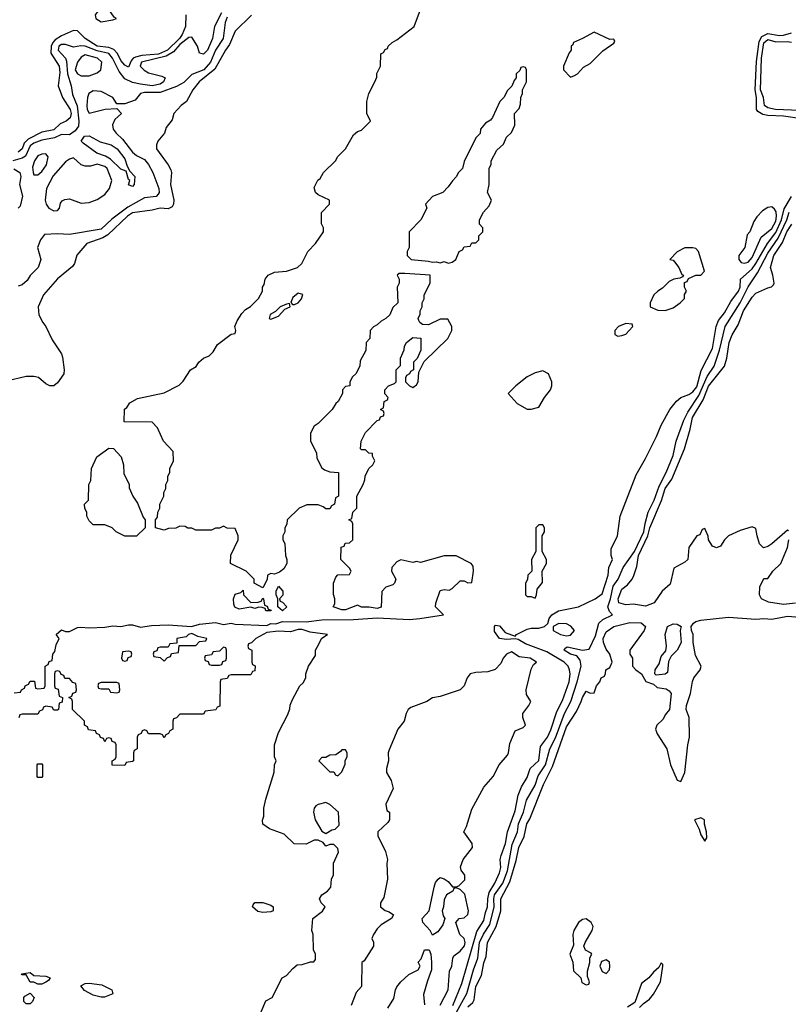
# Model space of a CAD drawing. Header units: inches. Extents: x 2348352 to 2479776, y 460422 to 613655.
# Tile 514 of 590: x 2443038 to 2446934, y 564076 to 569065. Entities that reach past the tile are written whole.
import ezdxf

# ---------------------------------------------------------------- set-up
doc = ezdxf.new("R2010")
doc.units = ezdxf.units.IN
doc.header["$MEASUREMENT"] = 0
doc.layers.add('C4546', color=7, linetype='Continuous')

msp = doc.modelspace()

# ---------------------------------------------------------------- linework, layer by layer
at = {"layer": 'C4546', "color": 4}
for points, elevation in [([(2443010, 565654), (2443042, 565658), (2443046, 565670), (2443062, 565678), (2443066, 565690), (2443082, 565698), (2443090, 565714), (2443112.7, 565712.7), (2443118, 565678), (2443130, 565674), (2443162, 565678), (2443166, 565690), (2443166, 565790), (2443182, 565798), (2443187.3, 565812.7), (2443202, 565818), (2443206, 565850), (2443216.4, 565863.6), (2443223.1, 565896.9), (2443238, 565930), (2443222, 565950), (2443250, 565973.4), (2443270, 565964.7), (2443290, 565964.7), (2443330, 565984.9), (2443347.1, 565987.1), (2443390, 565982.8), (2443470, 565986.8), (2443510, 565994.4), (2443550, 565990.4), (2443590, 565999.5), (2443610, 565999.3), (2443650, 565986.8), (2443705.4, 565994.6), (2443790, 565998), (2443909.3, 565990.7), (2443950, 566002), (2444030, 566010.5), (2444070, 566000.7), (2444110, 566007.3), (2444130, 566002), (2444290, 565996), (2444310, 566004.7), (2444336.4, 566003.6), (2444370, 566016.3), (2444490, 566014), (2444570, 566023.8), (2444730, 566025.7), (2444850, 566034.8), (2445013.9, 566026.1), (2445066, 566030), (2445186, 566050), (2445146, 566090), (2445148, 566108), (2445170, 566172), (2445190, 566178), (2445214, 566174), (2445230, 566182), (2445270, 566222), (2445290, 566222), (2445310, 566212), (2445330, 566214), (2445338, 566270), (2445336.4, 566296.4), (2445326, 566310), (2445250, 566348), (2445190, 566348.7), (2445070, 566315.3), (2445050, 566319), (2445030, 566315.3), (2444970, 566328), (2444950, 566318), (2444924.7, 566290), (2444922, 566270), (2444944.7, 566230), (2444938, 566210), (2444930, 566202), (2444894, 566190), (2444872.7, 566167.3), (2444870, 566088.7), (2444850, 566082), (2444810, 566088.7), (2444770, 566088.7), (2444750, 566098), (2444690, 566075.3), (2444670, 566075.3), (2444626, 566090), (2444635.3, 566104.7), (2444635.3, 566130), (2444628.4, 566151.6), (2444628, 566210), (2444640.2, 566239.8), (2444650, 566252), (2444710, 566254), (2444718, 566270), (2444710, 566286), (2444666, 566330), (2444667.3, 566392.7), (2444682, 566398), (2444687.3, 566412.7), (2444710, 566414), (2444726, 566430), (2444726, 566510), (2444722, 566522), (2444706, 566530), (2444722, 566538), (2444726, 566570), (2444746, 566590), (2444746, 566650), (2444778, 566710), (2444787.3, 566732.7), (2444788.4, 566751.6), (2444808, 566790), (2444828, 566810), (2444838, 566830), (2444826, 566854), (2444826, 566866), (2444808.4, 566868.4), (2444790, 566886), (2444770, 566886), (2444766, 566890), (2444768, 566930), (2444790, 566974), (2444850, 567034), (2444862, 567038), (2444867.3, 567052.7), (2444882, 567058), (2444886, 567070), (2444882, 567082), (2444866, 567090), (2444882, 567098), (2444886, 567130), (2444902, 567138), (2444906, 567150), (2444888.4, 567168.4), (2444888.7, 567190), (2444908, 567210), (2444938, 567222), (2444946, 567230), (2444946, 567290), (2444967.3, 567312.7), (2444968, 567350), (2444987.3, 567392.7), (2444988, 567410), (2444998, 567430), (2445030, 567454), (2445071.6, 567451.6), (2445072, 567390), (2445052.7, 567347.3), (2445034, 567330), (2445034, 567290), (2445018, 567282), (2445014, 567270), (2444998, 567262), (2444994, 567250), (2444994, 567230), (2445014, 567210), (2445030, 567202), (2445050, 567214), (2445058, 567230), (2445060.4, 567279.6), (2445087.3, 567332.7), (2445208.7, 567450), (2445228.7, 567490), (2445228, 567510), (2445207.3, 567547.3), (2445170, 567548), (2445110, 567518), (2445080.4, 567520.4), (2445066, 567530), (2445060.4, 567540.4), (2445058, 567550), (2445067.3, 567572.7), (2445068, 567590), (2445078, 567610), (2445078, 567630), (2445088, 567650), (2445088.7, 567670), (2445118, 567730), (2445118, 567770), (2444990, 567779.3), (2444962, 567778), (2444952, 567770), (2444962, 567750), (2444962, 567730), (2444952, 567710), (2444954, 567630), (2444930, 567606), (2444914, 567570), (2444894, 567550), (2444870, 567538), (2444850, 567518), (2444831.6, 567508.4), (2444814, 567490), (2444812, 567450), (2444794, 567430), (2444791.6, 567388.4), (2444763.6, 567336.4), (2444762, 567310), (2444742, 567270), (2444725.4, 567254.6), (2444712, 567230), (2444712, 567210), (2444690, 567206), (2444674, 567190), (2444674, 567170), (2444652, 567130), (2444639.6, 567120.4), (2444622, 567090), (2444550, 567018), (2444530, 567006), (2444512, 566970), (2444512, 566930), (2444542, 566870), (2444543.6, 566843.6), (2444570, 566794), (2444583.6, 566783.6), (2444610, 566774), (2444654, 566770), (2444654, 566650), (2444638, 566642), (2444634, 566610), (2444618, 566602), (2444610, 566586), (2444590, 566586), (2444576.4, 566596.4), (2444550, 566606), (2444492.7, 566607.3), (2444454, 566590), (2444394, 566530), (2444391.6, 566508.4), (2444382, 566490), (2444382, 566470), (2444372, 566450), (2444372, 566430), (2444382, 566410), (2444384.7, 566350), (2444392, 566330), (2444392, 566310), (2444376.9, 566283.1), (2444355.3, 566264.7), (2444330, 566255.3), (2444310, 566258), (2444294, 566250), (2444291.6, 566228.4), (2444270, 566186), (2444226, 566210), (2444226, 566230), (2444186, 566270), (2444106, 566310), (2444108.4, 566351.6), (2444146, 566430), (2444146, 566450), (2444130, 566486), (2444090, 566488), (2444070, 566498), (2444050, 566488), (2444030, 566488), (2444010, 566478), (2443930, 566478), (2443910, 566488), (2443890, 566488), (2443876.4, 566496.4), (2443850, 566498), (2443830, 566488), (2443792.7, 566487.3), (2443770, 566478), (2443726, 566490), (2443726, 566530), (2443736.4, 566543.6), (2443738, 566570), (2443748, 566590), (2443748, 566610), (2443768, 566650), (2443768, 566670), (2443778, 566690), (2443778, 566710), (2443788, 566730), (2443788.9, 566751.1), (2443798, 566770), (2443798, 566790), (2443818, 566830), (2443816.4, 566876.4), (2443766, 566930), (2443736.4, 566996.4), (2443710, 567026), (2443567.3, 567027.3), (2443569.1, 567090.9), (2443580.4, 567099.6), (2443596.4, 567123.6), (2443634.6, 567145.4), (2443770, 567174), (2443846.8, 567213.2), (2443867, 567233), (2443904, 567290), (2443932.5, 567307.5), (2443946.6, 567330), (2443969.7, 567350.3), (2443998, 567362), (2444018, 567382), (2444041, 567419), (2444110, 567472), (2444130, 567474), (2444134, 567490), (2444128, 567510), (2444140.2, 567539.8), (2444163.1, 567576.9), (2444183.1, 567596.9), (2444208.4, 567611.6), (2444248.4, 567651.6), (2444268, 567690), (2444268.7, 567710), (2444276.4, 567723.6), (2444282, 567750), (2444298, 567770), (2444330, 567786), (2444390, 567791), (2444446, 567810), (2444468, 567830), (2444498, 567890), (2444538, 567930), (2444578, 567990), (2444578, 568010), (2444568, 568030), (2444567.3, 568087.3), (2444608, 568130), (2444608, 568150), (2444550, 568178), (2444538, 568190), (2444530, 568214), (2444549.1, 568250.9), (2444560.4, 568259.6), (2444578, 568290), (2444638, 568350), (2444650, 568372), (2444688.9, 568411.1), (2444730, 568482), (2444750, 568498), (2444770, 568504.7), (2444815.3, 568550), (2444798, 568590), (2444798, 568650), (2444808, 568690), (2444838, 568750), (2444847.3, 568772.7), (2444848.4, 568791.6), (2444866, 568830), (2444868.4, 568891.6), (2444882, 568898), (2444890, 568914), (2444902, 568918), (2444906, 568930), (2444926, 568950), (2444950, 568962), (2445038, 569030), (2445075.3, 569130)], 36), ([(2444212.5, 569087.5), (2444130, 569006), (2444101.7, 568938.3), (2444080.4, 568910), (2444026.2, 568813.8), (2443946.8, 568750), (2443914.8, 568710), (2443884, 568650), (2443856.3, 568630), (2443818.8, 568590), (2443810, 568558), (2443780.7, 568519.3), (2443771, 568490), (2443738, 568450), (2443731.3, 568430), (2443731.3, 568410), (2443790.8, 568330), (2443804.5, 568304.5), (2443807.3, 568290), (2443802.4, 568230), (2443818.4, 568150), (2443817.1, 568130), (2443810, 568117.2), (2443790, 568106.6), (2443750, 568109.6), (2443710, 568099.6), (2443610, 568086.6), (2443584.2, 568070), (2443485, 567975.1), (2443459.7, 567960.3), (2443378, 567930), (2443327.9, 567872.1), (2443314.8, 567830), (2443305.2, 567814.8), (2443229, 567751), (2443159.1, 567670), (2443130.8, 567610), (2443134, 567570), (2443154.8, 567530), (2443170.4, 567510.4), (2443202, 567442), (2443250, 567372), (2443254.4, 567354.4), (2443262.8, 567290), (2443260.7, 567270), (2443230, 567224), (2443210, 567209.2), (2443190, 567209.2), (2443170, 567219), (2443132.3, 567252.3), (2443110, 567257.2), (2443070, 567257.2), (2442970, 567232.7)], 36), ([(2444061.1, 569098.9), (2444026, 569030), (2444015.3, 568970), (2443990, 568909.6), (2443970, 568889.4), (2443950, 568895.3), (2443939.7, 568930), (2443910, 568976), (2443894.8, 568974.8), (2443850, 568938.9), (2443817.6, 568902.4), (2443780.8, 568879.2), (2443655.5, 568850), (2443647.8, 568830), (2443668.3, 568808.3), (2443690, 568796), (2443758.3, 568778.3), (2443774.8, 568770), (2443766, 568750), (2443750, 568738), (2443710, 568729.8), (2443650, 568737.6), (2443610, 568747.3), (2443570, 568764.4), (2443541.7, 568801.7), (2443508.6, 568870), (2443490, 568893.5), (2443430, 568906.3), (2443370, 568929.8), (2443348.1, 568931.9), (2443310, 568926), (2443270, 568939.1), (2443250, 568939.1), (2443236.4, 568930), (2443232, 568910), (2443270.3, 568870.3), (2443274.8, 568854.8), (2443279.7, 568790), (2443297.8, 568730), (2443305, 568684.9), (2443328.5, 568628.5), (2443337.6, 568550), (2443335.5, 568524.5), (2443318.2, 568501.8), (2443290, 568480.9), (2443250, 568482.4), (2443214.2, 568465.8), (2443150, 568454.2), (2443110, 568439.3), (2443090, 568426), (2443066.3, 568373.7), (2443050, 568362.5), (2443002.4, 568350)], 28), ([(2443879.2, 569090), (2443877.6, 569030), (2443860.9, 568990), (2443847.1, 568970), (2443786.9, 568910), (2443742, 568890), (2443657, 568883), (2443624.8, 568875.2), (2443613.7, 568870), (2443603.2, 568856.8), (2443590, 568824), (2443570, 568833.6), (2443550, 568858.7), (2443533.4, 568893.4), (2443514.5, 568914.5), (2443490, 568924.5), (2443430, 568930.6), (2443369.6, 568970), (2443330, 569007.8), (2443310, 569009.6), (2443250, 568982.4), (2443218, 568962), (2443206, 568950), (2443196.8, 568930), (2443195.8, 568895.8), (2443238.6, 568830), (2443242, 568798), (2443233.4, 568730), (2443254.6, 568670), (2443294.2, 568610), (2443298.6, 568590), (2443293, 568567), (2443273.4, 568550), (2443242.2, 568537.8), (2443210, 568507.3), (2443150, 568494.5), (2443080.6, 568459.4), (2443060.8, 568439.2), (2443050, 568409.6), (2443030, 568394)], 24), ([(2444090, 569077.6), (2444079.1, 569050), (2444069.1, 568970), (2444030, 568909.6), (2444004.7, 568850), (2443971.4, 568810), (2443910, 568787.3), (2443870, 568746.2), (2443833.3, 568726.7), (2443750, 568695.3), (2443670, 568695.6), (2443650.8, 568690), (2443622.5, 568657.5), (2443570, 568639), (2443530, 568638), (2443509, 568670), (2443450, 568700.7), (2443410, 568705.1), (2443389, 568691), (2443382, 568670), (2443378.4, 568630), (2443380.5, 568610), (2443390, 568591), (2443471.3, 568611.3), (2443530, 568614), (2443554, 568590), (2443520.7, 568559.3), (2443507.7, 568532.3), (2443510.9, 568510.9), (2443526, 568490), (2443559.2, 568459.2), (2443610, 568394), (2443630, 568376), (2443670, 568356.3), (2443690, 568330.7), (2443712, 568290), (2443742.4, 568210), (2443745.5, 568190), (2443739.9, 568180.1), (2443730, 568169.6), (2443670, 568161.6), (2443585.6, 568114.4), (2443505.6, 568054.4), (2443450, 568004.2), (2443290, 567976.8), (2443230, 567979.8), (2443164.2, 567975.8), (2443144, 567950), (2443127.3, 567910), (2443144.7, 567850), (2443131, 567810), (2443090, 567768.7), (2443076.4, 567743.6), (2443050, 567721.2), (2443030, 567715.3)], 32), ([(2447002, 568562), (2446910, 568576.1), (2446830, 568579.8), (2446804.4, 568584.4), (2446779.8, 568599.8), (2446773.1, 568610), (2446773.3, 568670), (2446765.2, 568710), (2446772.5, 568852.5), (2446785.7, 568954.3), (2446800.6, 568979.4), (2446830, 568995.2), (2446890, 568984.8), (2446910, 568986.2), (2446950, 568998.3)], 32), ([(2446990, 568604.1), (2446869.9, 568609.9), (2446830, 568618.3), (2446813.6, 568630), (2446808.1, 568670), (2446793.8, 568710), (2446798.5, 568870), (2446810, 568948.2), (2446830, 568963.9), (2446870, 568952.2), (2446930, 568954.4), (2446950, 568950.3)], 28), ([(2443008.6, 568308.6), (2443037.6, 568290), (2443044.2, 568270), (2443036.5, 568230), (2443052.7, 568170), (2443039.9, 568120.1), (2443030.7, 568109.3)], 28), ([(2445233.8, 564070), (2445279.3, 564180.7), (2445355.2, 564444.8), (2445390, 564500.7), (2445398.2, 564541.8), (2445409.7, 564570), (2445410.6, 564610), (2445417.5, 564642.6), (2445446.9, 564690), (2445470, 564742.8), (2445476.4, 564770), (2445474, 564810), (2445477.7, 564830), (2445500.8, 564890), (2445509.7, 564950), (2445550, 565056), (2445564, 565136), (2445581.4, 565178.5), (2445610, 565224.7), (2445626, 565270), (2445670, 565311), (2445678.3, 565381.7), (2445712.8, 565430), (2445730, 565466.8), (2445760.3, 565559.7), (2445790, 565614.8), (2445822.6, 565710), (2445827.9, 565747.9), (2445825.6, 565770), (2445817.6, 565790), (2445798.4, 565810), (2445710, 565862.7), (2445601.8, 565901.8), (2445564, 565924), (2445550, 565928), (2445504.7, 565924.7), (2445469.4, 565929.4), (2445445.1, 565965.1), (2445444.2, 565990), (2445450, 565996.4), (2445470, 565994), (2445499.3, 565959.3), (2445550, 565942), (2445555.3, 565950), (2445610, 565976.3), (2445630, 565981.6), (2445670, 565982), (2445698, 565990), (2445715.3, 566004.7), (2445722, 566030), (2445735.3, 566050), (2445768.7, 566070), (2445870, 566090.4), (2445955.3, 566130), (2445990, 566156), (2446020.7, 566250), (2446024, 566290), (2446042, 566330), (2446035.3, 566350), (2446036.4, 566383.6), (2446068, 566450), (2446082, 566550), (2446162, 566758), (2446210, 566842), (2446266.3, 566953.7), (2446289.2, 567010), (2446332.7, 567090), (2446367.9, 567132.1), (2446389.6, 567150.4), (2446430, 567164.9), (2446450, 567179.5), (2446470, 567204.4), (2446492.5, 567287.5), (2446550, 567399.1), (2446568.4, 567510), (2446579.5, 567540.5), (2446610, 567579.3), (2446642.5, 567637.5), (2446681, 567690), (2446689.7, 567710), (2446692.3, 567750), (2446750, 567802.7), (2446770, 567829.1), (2446828.6, 567931.4), (2446870, 567986.5), (2446899.9, 568050), (2446913.6, 568106.4), (2446950, 568168.8)], 32), ([(2445226.6, 563990), (2445303.9, 564130), (2445337.6, 564250), (2445360.8, 564310), (2445369, 564390), (2445388.1, 564431.9), (2445420.4, 564479.6), (2445443.4, 564570), (2445441.3, 564610), (2445445.2, 564630), (2445486.5, 564690), (2445510, 564752.7), (2445534.7, 564885.3), (2445560.8, 564950), (2445567.1, 564990), (2445591.7, 565050), (2445606.4, 565110), (2445650, 565186.4), (2445666.3, 565233.7), (2445702.5, 565290), (2445725.8, 565370), (2445753.4, 565426.6), (2445799.3, 565550), (2445830.8, 565610), (2445864.4, 565710), (2445883.5, 565790), (2445879.1, 565819.1), (2445862, 565842), (2445829.2, 565850), (2445797.2, 565870), (2445800.9, 565879.1), (2445813.6, 565886.4), (2445890, 565870.4), (2445924.5, 565875.5), (2445956.3, 565943.7), (2445973.4, 566006.6), (2445994.6, 566025.4), (2446042, 566050), (2446026.8, 566066.8), (2446018.7, 566090), (2446032.4, 566130), (2446045.5, 566194.5), (2446071.1, 566230), (2446097.2, 566290), (2446154.3, 566370), (2446202, 566470), (2446208.1, 566511.9), (2446224.2, 566570), (2446254.2, 566630), (2446279, 566701), (2446314.6, 566770), (2446350, 566856.3), (2446366.2, 566930), (2446404, 567036), (2446424.4, 567075.6), (2446479.7, 567160.3), (2446522.3, 567257.7), (2446558.5, 567310), (2446585.8, 567390), (2446613.7, 567510), (2446690, 567630.3), (2446730, 567710.4), (2446777.5, 567782.6), (2446830, 567881.5), (2446881.8, 567958.2), (2446926.4, 568050), (2446939, 568090)], 28), ([(2446935.3, 566475.3), (2446930, 566478), (2446850, 566408.7), (2446830, 566395.3), (2446808, 566388), (2446788.4, 566408.4), (2446775.3, 566450), (2446770, 566486), (2446750, 566495.3), (2446690, 566477.2), (2446630.7, 566449.3), (2446611.3, 566430), (2446590, 566398), (2446570, 566388.7), (2446550, 566398), (2446528.7, 566430), (2446528, 566448), (2446510, 566486), (2446498, 566482), (2446484.7, 566455.3), (2446470, 566449.2), (2446428.9, 566391.1), (2446424.9, 566330), (2446410, 566317), (2446354, 566286), (2446335.9, 566204.1), (2446294.8, 566170), (2446254.8, 566110), (2446210, 566094), (2446150, 566103), (2446110, 566100.5), (2446075.1, 566110), (2446071.8, 566130), (2446090, 566179.1), (2446118.8, 566201.2), (2446142.7, 566230), (2446151.7, 566248.3), (2446165.6, 566294.4), (2446175.1, 566350), (2446221.7, 566450), (2446231.9, 566490), (2446290.7, 566629.3), (2446309, 566690), (2446343.1, 566736.9), (2446408, 566890), (2446436.3, 566990), (2446447.9, 567050), (2446502.1, 567137.9), (2446530, 567208.2), (2446609.7, 567310), (2446622.2, 567350), (2446634, 567430), (2446650, 567467.3), (2446680.5, 567519.5), (2446706.4, 567590), (2446750, 567659.1), (2446770, 567679.1), (2446830, 567706.8), (2446849, 567711), (2446859, 567721), (2446862, 567730), (2446856, 567770), (2446842.9, 567810), (2446861, 567870), (2446904.7, 567935.3), (2446926.3, 567990), (2446951.8, 568028.2)], 24), ([(2446970, 566108.3), (2446910, 566102), (2446833.8, 566113.8), (2446798, 566130), (2446788.7, 566150), (2446788.9, 566191.1), (2446810, 566234), (2446830, 566234), (2446855.3, 566270), (2446896, 566310), (2446929.2, 566390), (2446936, 566430)], 24), ([(2445310, 564064), (2445334.9, 564085.1), (2445342, 564098), (2445350, 564166), (2445378, 564222), (2445390, 564286), (2445401.8, 564318.2), (2445408.6, 564390), (2445452.8, 564470), (2445476.4, 564550), (2445476.9, 564610), (2445522.9, 564697.1), (2445554.6, 564805.4), (2445567.7, 564870), (2445594.4, 564925.6), (2445608.6, 564990), (2445623.5, 565016.5), (2445693, 565190), (2445738.9, 565281.1), (2445810, 565482), (2445859.7, 565560.3), (2445884.5, 565610), (2445890, 565631.3), (2445910, 565662), (2445930, 565652), (2445950, 565654), (2445962, 565690), (2445978, 565710), (2445986, 565730), (2446002, 565738), (2446008, 565752), (2446008.7, 565770), (2446030, 565782), (2446041.2, 565810), (2446029.3, 565850), (2446010, 565875.3), (2445997, 565910), (2445996.2, 565930), (2446010, 565964), (2446049.2, 565990), (2446130, 566010.2), (2446188.5, 566008.5), (2446210.4, 565990), (2446203, 565970), (2446131, 565870), (2446131.3, 565850), (2446144.7, 565830), (2446144.9, 565790), (2446161, 565770), (2446190.6, 565750.6), (2446211.1, 565711.1), (2446250, 565698), (2446270, 565681), (2446314.4, 565674.4), (2446330, 565664.7), (2446341, 565650), (2446331.3, 565570), (2446310, 565542), (2446299.9, 565520.1), (2446266.8, 565490), (2446260.7, 565470), (2446270, 565446), (2446318, 565370), (2446336, 565290), (2446370, 565212), (2446390, 565204.7), (2446409.2, 565250), (2446424.5, 565390), (2446433.6, 565430), (2446431.3, 565530), (2446416.2, 565570), (2446417.6, 565590), (2446437.4, 565650), (2446448.1, 565711.9), (2446455.4, 565730), (2446487.8, 565770), (2446491.5, 565790), (2446463.5, 565843.5), (2446451.5, 565908.5), (2446451.6, 565950), (2446442.7, 565970), (2446441.2, 565990), (2446453, 566007), (2446464.9, 566015.1), (2446490, 566022.7), (2446630, 566037.2), (2446770, 566027.6), (2446810, 566031.6), (2446850, 566027.2), (2446930, 566042.9), (2446990, 566036.9)], 24), ([(2444262, 564038), (2444285.6, 564094.4), (2444318, 564110), (2444368, 564210), (2444390, 564222), (2444422, 564258), (2444444.7, 564275.3), (2444470, 564278), (2444512, 564292), (2444528, 564292), (2444536.4, 564303.6), (2444538, 564330), (2444527.3, 564352.7), (2444526, 564430), (2444518, 564450), (2444524, 564510), (2444572.9, 564547.1), (2444586, 564570), (2444566, 564590), (2444558, 564610), (2444570, 564631.3), (2444598, 564650), (2444615.3, 564670), (2444618, 564710), (2444628.4, 564731.6), (2444629, 564791), (2444653.6, 564846.4), (2444650, 564866), (2444630, 564886), (2444610, 564886), (2444590, 564878), (2444575.3, 564895.3), (2444550, 564908), (2444530, 564908), (2444490, 564888), (2444428.9, 564888.9), (2444377.6, 564937.6), (2444304.8, 564964.8), (2444269.4, 564989.4), (2444268.9, 565008.9), (2444275.3, 565030), (2444275.3, 565070), (2444284.7, 565115.3), (2444328.4, 565251.6), (2444328.7, 565290), (2444338, 565310), (2444328.7, 565330), (2444328.7, 565390), (2444350, 565454), (2444396.4, 565543.6), (2444407.3, 565572.7), (2444408.4, 565591.6), (2444420.4, 565619.6), (2444458, 565690), (2444474.6, 565705.4), (2444488, 565730), (2444488.9, 565751.1), (2444502, 565790), (2444536.4, 565843.6), (2444538, 565870), (2444546, 565886), (2444568.9, 565931.1), (2444598, 565950), (2444510, 565960.7), (2444470, 565975.3), (2444450, 565975.3), (2444410, 565962.9), (2444350, 565966), (2444290, 565959), (2444234, 565930), (2444212.7, 565907.3), (2444198, 565902), (2444194, 565890), (2444198, 565878), (2444214, 565870), (2444214, 565810), (2444218, 565798), (2444231.6, 565791.6), (2444230, 565766), (2444218, 565762), (2444210, 565746), (2444110, 565746), (2444098, 565742), (2444090, 565726), (2444058, 565722), (2444054, 565710), (2444052.7, 565587.3), (2444038, 565582), (2444031.6, 565568.4), (2443978, 565562), (2443970, 565546), (2443850, 565546), (2443832.7, 565527.3), (2443818, 565522), (2443814, 565510), (2443814, 565470), (2443798, 565462), (2443792.7, 565447.3), (2443778, 565442), (2443770, 565426), (2443762, 565442), (2443750, 565446), (2443690, 565446), (2443682, 565462), (2443670, 565466), (2443658, 565462), (2443652.7, 565447.3), (2443638, 565442), (2443634, 565430), (2443634, 565370), (2443618, 565362), (2443614, 565350), (2443614, 565310), (2443610, 565306), (2443578, 565302), (2443570, 565286), (2443507.3, 565287.3), (2443506, 565310), (2443522, 565318), (2443526, 565330), (2443526, 565390), (2443522, 565402), (2443507.3, 565407.3), (2443502, 565422), (2443490, 565426), (2443478, 565422), (2443470, 565406), (2443462, 565422), (2443447.3, 565427.3), (2443442, 565442), (2443427.3, 565447.3), (2443422, 565462), (2443387.3, 565467.3), (2443382, 565482), (2443366, 565490), (2443366, 565510), (2443306, 565570), (2443306, 565610), (2443302, 565622), (2443286, 565630), (2443302, 565638), (2443307.3, 565652.7), (2443322, 565658), (2443326, 565670), (2443322, 565702), (2443307.3, 565707.3), (2443290, 565726), (2443267.3, 565727.3), (2443262, 565742), (2443247.3, 565747.3), (2443242, 565762), (2443230, 565766), (2443218, 565762), (2443214, 565750), (2443214, 565690), (2443218, 565678), (2443232.7, 565672.7), (2443238, 565638), (2443254, 565630), (2443252.7, 565607.3), (2443238, 565602), (2443234, 565570), (2443230, 565566), (2443210, 565566), (2443202, 565582), (2443170, 565586), (2443158, 565582), (2443152.7, 565567.3), (2443138, 565562), (2443130, 565546), (2443050, 565546), (2443038, 565542), (2443032.7, 565527.3)], 36), ([(2445170, 564071.3), (2445209.2, 564150), (2445216.4, 564243.6), (2445228, 564270), (2445234, 564310), (2445239, 564321), (2445270, 564344.9), (2445292.9, 564372.9), (2445295.8, 564390), (2445290, 564409), (2445269.1, 564429.1), (2445248, 564490), (2445266, 564510), (2445290, 564514.8), (2445309.3, 564530.7), (2445313.2, 564550), (2445293.6, 564633.6), (2445270, 564658), (2445250, 564666), (2445238, 564662), (2445234, 564650), (2445202, 564630), (2445190, 564606), (2445186, 564570), (2445178.8, 564550), (2445184, 564524), (2445192, 564510), (2445182, 564478), (2445156.9, 564443.1), (2445130, 564426), (2445118, 564450), (2445082, 564490), (2445078, 564510), (2445114, 564550), (2445138, 564670), (2445146.2, 564693.8), (2445159, 564710), (2445170, 564718.8), (2445190, 564712), (2445210, 564698), (2445231.6, 564671.6), (2445250, 564671.3), (2445263.1, 564676.9), (2445293.6, 564706.4), (2445294, 564730), (2445275.5, 564755.5), (2445272.9, 564772.9), (2445285.1, 564810), (2445333.3, 564870), (2445331.2, 564891.2), (2445289.3, 564950), (2445302.7, 564977.3), (2445330, 565064.7), (2445390, 565176), (2445437.2, 565230), (2445468.7, 565290), (2445510, 565338), (2445516, 565350), (2445522.7, 565397.3), (2445550, 565462), (2445590, 565478), (2445602, 565490), (2445588, 565530), (2445588, 565550), (2445619, 565590), (2445628.7, 565610), (2445606.3, 565646.3), (2445605.2, 565670), (2445630, 565774), (2445643.1, 565796.9), (2445658, 565810), (2445626, 565830), (2445570, 565837.2), (2445530, 565861.2), (2445504.9, 565850), (2445488.2, 565830), (2445476.4, 565803.6), (2445447.5, 565772.5), (2445410, 565760.9), (2445350, 565757), (2445321, 565750), (2445306, 565730), (2445291.3, 565690), (2445270, 565668.7), (2445170, 565635.3), (2445130, 565629), (2445102, 565610), (2445020.6, 565579.4), (2445007.3, 565570), (2444996.3, 565550), (2444986, 565510), (2444954.8, 565470), (2444910, 565366), (2444906, 565350), (2444906.8, 565310), (2444896.3, 565270), (2444897.3, 565250), (2444921, 565210), (2444931, 565170), (2444894, 565090), (2444898, 565058), (2444912, 565050), (2444912, 565010), (2444903.6, 564996.4), (2444854, 564950), (2444854, 564930), (2444892, 564850), (2444902, 564810), (2444898, 564790), (2444902, 564710), (2444883.5, 564616.5), (2444866.8, 564590), (2444866.8, 564570), (2444890, 564551.3), (2444910, 564544.7), (2444932, 564530), (2444922, 564510), (2444870, 564478), (2444850, 564458), (2444831.3, 564430), (2444822, 564410), (2444831.1, 564391.1), (2444831.3, 564370), (2444783.6, 564296.4), (2444772.7, 564287.3), (2444770, 564166), (2444743.6, 564136.4), (2444718, 564070)], 36), ([(2444903.6, 564056.4), (2444933.8, 564106.2), (2444942.7, 564150), (2444950, 564164.7), (2444969, 564190), (2445010, 564227.3), (2445058, 564250), (2445068, 564270), (2445058, 564290), (2445073.6, 564306.4), (2445090, 564351.3), (2445112.7, 564352.7), (2445122, 564330), (2445124.7, 564290), (2445126, 564250), (2445104.9, 564195.1), (2445085.4, 564125.4), (2445090, 564074)], 36), ([(2446180.2, 564059.8), (2446199.3, 564080.7), (2446230, 564102.8), (2446250, 564126.8), (2446286, 564190), (2446298, 564270), (2446298, 564278), (2446290, 564286), (2446278, 564262), (2446250, 564239), (2446226.8, 564210), (2446190, 564181.2), (2446155.3, 564084.7), (2446118, 564062)], 24)]:
    msp.add_lwpolyline(points, dxfattribs=dict(at, elevation=elevation))
for points, elevation in [([(2443490, 569115.6), (2443446.8, 569113.2), (2443430, 569103.7), (2443420.4, 569090), (2443424.2, 569070), (2443450, 569053.4), (2443510, 569064.4), (2443528.7, 569070), (2443517, 569077)], 24), ([(2445950, 569002), (2445891, 568969), (2445844.7, 568950), (2445842, 568938), (2445834, 568930), (2445834, 568910), (2445823.6, 568896.4), (2445794, 568830), (2445794, 568810), (2445830, 568774), (2445850, 568782), (2445866, 568790), (2445896.4, 568823.6), (2445930, 568842), (2445993.6, 568906.4), (2446050, 568946), (2446054.6, 568954.6), (2446050, 568966), (2446030, 568964)], 36), ([(2443370, 568886.6), (2443350, 568875.1), (2443330, 568849.2), (2443318.4, 568810), (2443330, 568790.7), (2443350, 568780.7), (2443390, 568781), (2443430, 568796), (2443448.7, 568810), (2443454, 568850), (2443432.7, 568870)], 32), ([(2445590, 568826), (2445578, 568822), (2445572.7, 568807.3), (2445554, 568790), (2445554, 568770), (2445543.6, 568756.4), (2445532.7, 568727.3), (2445510, 568706), (2445492, 568670), (2445472, 568650), (2445434, 568570), (2445423.6, 568556.4), (2445399.6, 568540.4), (2445374, 568510), (2445371.6, 568488.4), (2445350, 568466), (2445290, 568346), (2445282, 568310), (2445262, 568290), (2445250, 568268), (2445230.9, 568249.1), (2445210, 568218), (2445182, 568190), (2445131.1, 568168.9), (2445094, 568130), (2445102, 568110), (2445072, 568050), (2445012, 567990), (2445012, 567910), (2445002, 567890), (2445002, 567870), (2445022, 567850), (2445110, 567841.3), (2445130, 567835.5), (2445150, 567838), (2445170, 567833.4), (2445190, 567839.1), (2445210, 567830.8), (2445230, 567836), (2445248.7, 567850), (2445266, 567890), (2445282, 567898), (2445290, 567914), (2445322, 567918), (2445330, 567934), (2445350, 567934), (2445366, 567950), (2445366, 567970), (2445386, 567990), (2445386, 568010), (2445368.4, 568028.4), (2445368, 568050), (2445388, 568090), (2445418, 568122), (2445428.7, 568150), (2445408.7, 568190), (2445418, 568230), (2445418, 568310), (2445427.3, 568332.7), (2445428, 568350), (2445456.4, 568403.6), (2445490, 568434), (2445506, 568470), (2445530, 568494), (2445548, 568530), (2445546, 568590), (2445570, 568614), (2445576.4, 568636.4), (2445578, 568670), (2445586, 568690), (2445586, 568710), (2445606, 568750), (2445606, 568810), (2445602, 568822)], 36), ([(2443610, 568219), (2443590, 568228), (2443595.3, 568250), (2443590, 568255.3), (2443577.2, 568297.2), (2443550, 568307.8), (2443498.8, 568358.8), (2443473.5, 568373.5), (2443429.2, 568389.2), (2443359.7, 568439.7), (2443349.6, 568450), (2443366, 568474), (2443390, 568475.8), (2443446, 568446), (2443500.7, 568430), (2443532, 568410), (2443570, 568360.5), (2443582.4, 568322.4), (2443596.8, 568296.8), (2443621, 568270), (2443617.3, 568230)], 28), ([(2443170, 568385.2), (2443150, 568383.7), (2443130, 568375.1), (2443113, 568350), (2443103.1, 568316.9), (2443105.5, 568290), (2443110, 568278), (2443130, 568279.1), (2443150, 568295.5), (2443173, 568330), (2443182.7, 568370)], 32), ([(2443310, 568364), (2443290, 568358), (2443270, 568344.5), (2443207, 568273), (2443173, 568210), (2443166.8, 568150), (2443171.3, 568130), (2443186, 568110), (2443210, 568096), (2443230, 568098), (2443239, 568110), (2443244.7, 568135.3), (2443253.2, 568146.8), (2443266.6, 568153.4), (2443290, 568156.3), (2443350, 568134.8), (2443390, 568139.1), (2443430, 568153.4), (2443470, 568178.8), (2443492.7, 568210), (2443504, 568250), (2443480.9, 568310), (2443470, 568320.9), (2443430, 568332.3), (2443396.9, 568323.1), (2443370, 568322), (2443349.4, 568329.4)], 32), ([(2446850, 568117.2), (2446830, 568113.2), (2446803.4, 568096.6), (2446774.4, 568065.6), (2446758.5, 568041.5), (2446738.8, 567990), (2446725.5, 567974.5), (2446713.4, 567910), (2446684, 567870), (2446684, 567850), (2446695.2, 567835.2), (2446710, 567830.4), (2446730, 567837), (2446750, 567859.1), (2446797, 567963), (2446850, 568006.5), (2446870, 568043.8), (2446874.8, 568070), (2446871.8, 568091.8), (2446864.7, 568104.7)], 36), ([(2446450, 567909), (2446410, 567908.7), (2446371, 567889), (2446334, 567850), (2446350, 567846), (2446357.5, 567837.5), (2446379.1, 567810), (2446394, 567774), (2446402, 567770), (2446398, 567762), (2446384.7, 567755.3), (2446354, 567750), (2446330, 567738), (2446296, 567704), (2446272, 567690), (2446252, 567670), (2446234, 567630), (2446234, 567610), (2446272.7, 567592.7), (2446310, 567592), (2446350, 567604.7), (2446386, 567630), (2446407.3, 567652.7), (2446408.4, 567671.6), (2446418, 567690), (2446408, 567710), (2446407.3, 567732.7), (2446422, 567738), (2446427.3, 567752.7), (2446466, 567770), (2446490, 567771), (2446509, 567790), (2446479, 567890), (2446464.7, 567904.7)], 36), ([(2444450, 567679.3), (2444422.3, 567657.7), (2444411.6, 567631.6), (2444421, 567621), (2444430, 567621), (2444450, 567630.7), (2444466.6, 567650), (2444472.5, 567672.5)], 36), ([(2444406, 567626), (2444390, 567624), (2444358, 567610), (2444334, 567586), (2444308.2, 567571.8), (2444302, 567550), (2444310, 567547.7), (2444350, 567563), (2444381.5, 567598.5), (2444408.7, 567610)], 36), ([(2446110, 567526), (2446074, 567510), (2446054, 567490), (2446054, 567470), (2446070, 567462), (2446090, 567464.7), (2446110, 567472), (2446128, 567490), (2446146, 567510), (2446142, 567522)], 36), ([(2445690, 567286), (2445650, 567275.3), (2445610, 567255.3), (2445552, 567210), (2445514, 567170), (2445559.6, 567119.6), (2445610, 567092), (2445630, 567092), (2445670, 567102), (2445698, 567150), (2445728.7, 567190), (2445735.3, 567210), (2445735.3, 567230), (2445718, 567270)], 36), ([(2443570, 566448), (2443526, 566470), (2443506, 566490), (2443470, 566506), (2443410, 566506), (2443390, 566526), (2443378, 566550), (2443378, 566570), (2443368.4, 566588.4), (2443366, 566610), (2443386, 566630), (2443388, 566710), (2443398, 566730), (2443402, 566790), (2443428.7, 566850), (2443490, 566894), (2443512.7, 566892.7), (2443551.3, 566850), (2443564.7, 566810), (2443565.4, 566765.4), (2443592, 566710), (2443592.7, 566692.7), (2443612, 566650), (2443635.3, 566615.3), (2443663.6, 566543.6), (2443674, 566530), (2443674, 566490), (2443630, 566448)], 36), ([(2445690, 566506), (2445670, 566506), (2445654, 566490), (2445654, 566370), (2445632, 566330), (2445634, 566270), (2445614, 566250), (2445611.6, 566228.4), (2445602, 566210), (2445602, 566150), (2445610, 566142), (2445630, 566142), (2445650, 566134), (2445658, 566150), (2445660.4, 566179.6), (2445687.3, 566212.7), (2445686, 566270), (2445708, 566310), (2445708, 566330), (2445686, 566370), (2445686, 566450), (2445698, 566470), (2445698, 566490)], 36), ([(2444210, 566112), (2444247.3, 566112.7), (2444262, 566118), (2444270, 566134), (2444274, 566130), (2444278, 566098), (2444292.7, 566092.7), (2444298, 566078), (2444312.7, 566072.7), (2444310, 566069), (2444286, 566070), (2444282, 566082), (2444267.3, 566087.3), (2444250, 566088), (2444230, 566082), (2444210, 566088), (2444150, 566078), (2444128.9, 566088.9), (2444123.1, 566103.1), (2444122, 566130), (2444130, 566154), (2444158, 566162), (2444170, 566174), (2444172, 566150)], 36), ([(2444370, 566069), (2444346, 566090), (2444346, 566130), (2444338, 566150), (2444338, 566170), (2444350, 566194), (2444371.3, 566170), (2444371.3, 566148.7), (2444354, 566130), (2444358, 566118), (2444370, 566114), (2444392, 566090)], 36), ([(2445770, 566006), (2445742, 565990), (2445742.8, 565970), (2445778.8, 565950), (2445810, 565943.6), (2445830, 565947), (2445849.4, 565970), (2445831.5, 565991.5), (2445810, 566004.5)], 32), ([(2446264, 565744), (2446258, 565750), (2446259, 565770), (2446279.5, 565800.5), (2446290, 565838), (2446313.6, 565866.4), (2446316, 565890), (2446309.6, 565950), (2446321.2, 565990), (2446350, 566004), (2446370, 566002.8), (2446391.3, 565990), (2446386, 565970), (2446390.7, 565910), (2446370.5, 565869.5), (2446340.7, 565839.3), (2446326.8, 565813.2), (2446322, 565758), (2446310, 565748.7)], 24), ([(2443910, 565955.3), (2443894, 565950), (2443882, 565938), (2443834, 565930), (2443834, 565906), (2443798, 565902), (2443790, 565886), (2443750, 565886), (2443738, 565882), (2443732.7, 565867.3), (2443718, 565862), (2443714, 565850), (2443718, 565838), (2443750, 565834), (2443770, 565814), (2443787.3, 565832.7), (2443802, 565838), (2443807.3, 565852.7), (2443842, 565858), (2443846, 565894), (2443930, 565894), (2443950, 565914), (2443982, 565918), (2443986, 565930), (2443940.4, 565940.4)], 36), ([(2444070, 565886), (2444050, 565866), (2444018, 565862), (2444010, 565846), (2443978, 565842), (2443974, 565830), (2443978, 565818), (2443992.7, 565812.7), (2443998, 565798), (2444010, 565794), (2444050, 565794), (2444062, 565798), (2444067.3, 565812.7), (2444082, 565818), (2444086, 565830), (2444086, 565870), (2444082, 565882)], 36), ([(2443590, 565866), (2443558, 565862), (2443554, 565830), (2443558, 565818), (2443570, 565814), (2443582, 565818), (2443587.3, 565832.7), (2443602, 565838), (2443606, 565850), (2443602, 565862)], 36), ([(2443530, 565706), (2443450, 565706), (2443438, 565702), (2443434, 565690), (2443438, 565678), (2443450, 565674), (2443490, 565674), (2443498, 565658), (2443530, 565654), (2443542, 565658), (2443546, 565670), (2443542, 565702)], 36), ([(2444690, 565366), (2444670, 565366), (2444663.6, 565356.4), (2444639.6, 565340.4), (2444610, 565338), (2444590, 565326), (2444570, 565326), (2444554, 565310), (2444610, 565254), (2444630, 565254), (2444638, 565238), (2444650, 565234), (2444670, 565254), (2444687.3, 565292.7), (2444688.4, 565311.6), (2444698, 565330), (2444698, 565350)], 36), ([(2443130, 565226), (2443126, 565230), (2443126, 565290), (2443130, 565294), (2443150, 565294), (2443154, 565290), (2443154, 565230), (2443150, 565226)], 36), ([(2444590, 565098), (2444550, 565089), (2444538.8, 565081.2), (2444531, 565070), (2444526.8, 565050), (2444536, 565010), (2444570, 564954), (2444590, 564942), (2444620.4, 564959.6), (2444636.4, 564963.6), (2444656.4, 564983.6), (2444654, 565050), (2444610, 565088.7)], 36), ([(2446490, 565021.2), (2446458, 565010), (2446482.8, 564962.8), (2446490, 564934), (2446510, 564902), (2446520.4, 564919.6), (2446519, 564950), (2446508.7, 564988.7), (2446508.7, 565010)], 24), ([(2444270, 564541.2), (2444245.6, 564545.6), (2444218, 564570), (2444220.4, 564579.6), (2444230, 564592), (2444270, 564591.3), (2444310, 564578), (2444322, 564570), (2444322, 564550), (2444310, 564545.2)], 36), ([(2445910, 564509), (2445890, 564505.2), (2445871, 564490), (2445847.3, 564450), (2445842, 564430), (2445844.7, 564375.3), (2445826, 564330), (2445841, 564290), (2445845.5, 564245.5), (2445882, 564210), (2445887.1, 564187.1), (2445910, 564174), (2445922, 564178), (2445926, 564190), (2445916.4, 564216.4), (2445916.4, 564243.6), (2445928.4, 564288.4), (2445928.7, 564311.3), (2445938, 564330), (2445935.3, 564335.3), (2445906, 564350), (2445898, 564370), (2445904, 564390), (2445939.3, 564450), (2445945.2, 564470), (2445934, 564490)], 24), ([(2446010, 564302), (2445986.8, 564293.2), (2445978, 564270), (2445990, 564242), (2446010, 564232), (2446028, 564250), (2446028.7, 564270), (2446028, 564290)], 24), ([(2443130, 564178), (2443108.7, 564188.7), (2443090, 564189), (2443070, 564226), (2443050, 564226), (2443046, 564230), (2443090, 564238), (2443110, 564222), (2443170, 564218.8), (2443192, 564210), (2443183.6, 564196.4), (2443170, 564188.7), (2443150, 564178)], 36), ([(2443450, 564112.3), (2443410, 564122), (2443366.3, 564146.3), (2443348, 564170), (2443370, 564181), (2443390, 564182.8), (2443454, 564174), (2443504.7, 564150), (2443510, 564128.7), (2443467.3, 564112.7)], 36), ([(2443070, 564078), (2443058, 564090), (2443058, 564110), (2443063.1, 564116.9), (2443090, 564132), (2443111.3, 564110), (2443102, 564090), (2443090, 564078)], 36)]:
    msp.add_lwpolyline(points, close=True, dxfattribs=dict(at, elevation=elevation))

doc.saveas('drawing.dxf')
